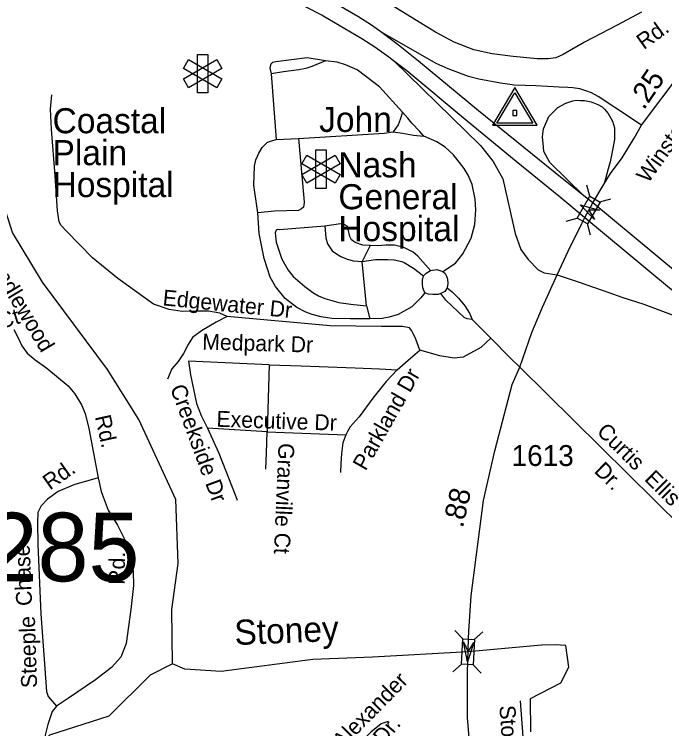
# Model space of a CAD drawing. Extents: x 2220236 to 2384410, y 720751 to 894131.
# Drawn here: x 2337655 to 2341549, y 808960 to 813234 of the extents above; entities that cross this region are included whole.
import ezdxf

# ---------------------------------------------------------------- set-up
doc = ezdxf.new("R2010")
doc.units = 0
for name, color, linetype in [('Exist Cultural Hospital CELL', 7, 'Continuous'), ('Exist Cultural Hospital Label', 7, 'Continuous'), ('Exist Hydrographic Creek Single Shore', 7, 'Continuous'), ('Exist Hydrographic Creek Single Shore Label', 7, 'Continuous'), ('Exist Hydrographic Misc Water Feature', 7, 'Continuous'), ('Exist Road Non-System Type 51', 7, 'Continuous'), ('Exist Road Non-System Type 51 Label', 7, 'Continuous'), ('Exist Road Primary US Divided Attributed', 7, 'Continuous'), ('Exist Road Primary US Ramp 1 Lane  Attributed', 7, 'Continuous'), ('Exist Road Secondary Mileage Hundredths English Label', 7, 'Continuous'), ('Exist Road Secondary Structure Standard Bridge Attributed CELL', 7, 'Continuous'), ('Exist Road Secondary Structure Standard Bridge CELL', 7, 'Continuous'), ('Exist Road Secondary Structure Standard Bridge Number Label', 7, 'Continuous'), ('Exist Road Secondary Type 51 Attributed', 7, 'Continuous'), ('Exist Road Secondary Type 51 Label', 7, 'Continuous'), ('Exist Road Secondary Type 51 Number Label', 7, 'Continuous'), ('Exist Survey Geodetic Marker CELL', 7, 'Continuous'), ('Exist Survey Geodetic Marker Label', 7, 'Continuous')]:
    doc.layers.add(name, color=color, linetype=linetype)

msp = doc.modelspace()

# ---------------------------------------------------------------- linework, layer by layer
at = {"layer": 'Exist Cultural Hospital CELL'}
for points in [[(2338813.2, 812763.4), (2338752.4, 812763.4), (2338752.4, 812994.4), (2338813.2, 812994.4)], [(2338698, 812794.8), (2338667.6, 812847.5), (2338867.6, 812962.9), (2338898, 812910.3)], [(2338898, 812847.5), (2338867.6, 812794.8), (2338667.6, 812910.3), (2338698, 812962.9)], [(2339521.5, 812192.4), (2339460.7, 812192.4), (2339460.7, 812423.4), (2339521.5, 812423.4)], [(2339406.2, 812223.9), (2339375.8, 812276.5), (2339575.9, 812392), (2339606.3, 812339.3)], [(2339606.3, 812276.5), (2339575.9, 812223.9), (2339375.8, 812339.3), (2339406.2, 812392)]]:
    msp.add_lwpolyline(points, close=True, dxfattribs=at)
at = {"layer": 'Exist Hydrographic Creek Single Shore'}
for points in [[(2338601.3, 809348.4), (2338597.2, 809673.2), (2338635.3, 809947.2), (2338622.2, 810330.7), (2338400.3, 810810.6), (2338213.3, 811108.2), (2337823.3, 811630.5), (2337645.3, 811928.5), (2337576.2, 812142.3), (2337515.3, 813075.2), (2337438.2, 813167.3), (2337330.1, 813215.3), (2336904.2, 813250.5)], [(2340746.4, 808940.6), (2340744.3, 809140.6), (2340926.4, 809233.4), (2340975.4, 809327.3), (2340957.4, 809457.9), (2340892.6, 809461.6), (2340811.3, 809459.2), (2340371.7, 809420.3), (2339800.2, 809387.6), (2339442.2, 809373), (2338893.3, 809301.3), (2338676.3, 809315.5), (2338601.3, 809348.4)]]:
    msp.add_lwpolyline(points, dxfattribs=at)
at = {"layer": 'Exist Hydrographic Misc Water Feature'}
msp.add_lwpolyline([(2338601.3, 809348.4), (2338468.2, 809280.7), (2338221.3, 809034.2), (2337865.3, 808921.3), (2337650.2, 808712.3)], dxfattribs=at)
at = {"layer": 'Exist Road Non-System Type 51'}
for p, q in [((2339192.4, 812876.8), (2339223.2, 812485.3)), ((2339223.2, 812485.3), (2339357, 812491)), ((2339784.5, 811850.4), (2339737.8, 811755.8)), ((2339763, 811490.1), (2339737.8, 811755.8)), ((2339763, 811490.1), (2339782.5, 811411.8)), ((2340395.6, 811407.7), (2340507.4, 811295.7)), ((2339180.5, 811136.6), (2339168.6, 810735)), ((2341844.4, 809973.7), (2340681, 811123.3)), ((2339168.6, 810735), (2338811.8, 810757.3)), ((2339168.6, 810735), (2339639.8, 810717.1)), ((2340683, 809126.1), (2340796.2, 807614.3))]:
    msp.add_line(p, q, dxfattribs=at)
for points in [[(2339517.4, 812954.7), (2339409.2, 812973.3), (2339219.7, 812949.2), (2339201.6, 812944.8), (2339189.7, 812932.7), (2339187.9, 812928.7), (2339184, 812910.7), (2339192.4, 812876.8)], [(2339517.4, 812954.7), (2339435.9, 812921.8), (2339400, 812909.3), (2339358.1, 812900.8), (2339266.3, 812889.7), (2339192.4, 812876.8)], [(2339978.8, 812649.1), (2339841.2, 812801), (2339708, 812901.1), (2339637.7, 812932.2), (2339587.5, 812947.6), (2339517.4, 812954.7)], [(2338929.9, 811426.1), (2338885.7, 811445.5), (2338817.7, 811458.8), (2338739.7, 811457.8), (2338660.2, 811454.9), (2338582.9, 811466.8), (2338489.2, 811499.5), (2338275.2, 811654.2), (2338123.5, 811777.7), (2337967.4, 811936.9), (2337936.2, 811969.6), (2337922.8, 811991.9), (2337913.9, 812057.3), (2337900.1, 812267.4), (2337878.2, 812547.5), (2337872.3, 812666.5), (2337879.7, 812752.7)], [(2339978.8, 812649.1), (2339965.4, 812604.7), (2339953.5, 812573.5), (2339922.4, 812531.7)], [(2340106.6, 812504.3), (2340082.2, 812533.6), (2340033.8, 812582.4), (2340010, 812612.7), (2339978.8, 812649.1)], [(2339357, 812491), (2339868.5, 812523.1), (2339922.4, 812531.7)], [(2339922.4, 812531.7), (2339978.7, 812523.7), (2340045.6, 812511.8), (2340106.6, 812504.3)], [(2339112.4, 812046.2), (2339088.5, 812211.7), (2339093, 812325.7), (2339100.7, 812363.9), (2339118.1, 812404), (2339139.7, 812436.3), (2339169.3, 812466.7), (2339183.3, 812472.9), (2339223.2, 812485.3)], [(2339357, 812491), (2339389.2, 812133.4), (2339389.7, 812107.4), (2339386, 812079.4), (2339374, 812069.3), (2339356.1, 812061), (2339212.3, 812055.3), (2339112.4, 812046.2)], [(2340220.2, 811695.5), (2340296.9, 811745.7), (2340340, 811800.7), (2340389, 811894.5), (2340411.3, 811976.3), (2340418.8, 812063.3), (2340414.3, 812128.7), (2340395, 812216.5), (2340371.2, 812272.3), (2340348.9, 812311.7), (2340283.5, 812393.5), (2340233.3, 812438.6), (2340185.4, 812470.9), (2340106.6, 812504.3)], [(2339782.5, 811411.8), (2339666.6, 811411.8), (2339555.1, 811414.7), (2339491.2, 811423.7), (2339439.1, 811437.1), (2339400.5, 811451.9), (2339345.5, 811480.2), (2339276.3, 811533.7), (2339217.7, 811605.5), (2339187, 811661.1), (2339151.6, 811772.7), (2339119.9, 811922.3), (2339112.4, 812046.2)], [(2339513.3, 811967), (2339241.7, 811943.7), (2339231.6, 811945.6), (2339221.7, 811943.4), (2339215.9, 811927.4), (2339222.4, 811871.4), (2339255.7, 811768), (2339294.5, 811702.5), (2339324.9, 811664.7), (2339393.7, 811605.7), (2339442, 811570.3), (2339476.3, 811548.7), (2339514.5, 811533.2), (2339598.7, 811510.2), (2339668.8, 811499.1), (2339763, 811490.1)], [(2339784.5, 811850.4), (2339740.6, 811851.8), (2339696.3, 811869.2), (2339674.3, 811884.9), (2339664, 811904.9), (2339653.5, 811948.7), (2339647.3, 811966.6), (2339629.1, 811976.3), (2339607.2, 811980.2), (2339513.3, 811967)], [(2339513.3, 811967), (2339520.1, 811897), (2339530.6, 811861.2), (2339557.1, 811819.5), (2339577.1, 811803.9), (2339609.3, 811784.2), (2339647.6, 811768.8), (2339685.8, 811759.1), (2339737.8, 811755.8)], [(2340146.2, 811700.7), (2340071.2, 811787.8), (2340043, 811811.5), (2339986.7, 811838.8), (2339930.5, 811852.1), (2339878.4, 811853.4), (2339830.6, 811848.9), (2339784.5, 811850.4)], [(2339737.8, 811755.8), (2339817.6, 811766.7), (2339891.5, 811767.7), (2339929.5, 811764.1), (2339975.7, 811754.5), (2339989.8, 811748.7), (2340044.1, 811715.5), (2340104.6, 811670.2)], [(2340111.8, 811568.4), (2340101.5, 811598.2), (2340099.2, 811622.1), (2340098.9, 811644.1), (2340104.6, 811670.2)], [(2340104.6, 811670.2), (2340120.4, 811684.4), (2340146.2, 811700.7)], [(2340146.2, 811700.7), (2340184.1, 811707.2), (2340220.2, 811695.5)], [(2340220.2, 811695.5), (2340234.5, 811683.7), (2340242.6, 811667.8), (2340248.9, 811650), (2340251.2, 811623.9), (2340245.4, 811597.9)], [(2340245.4, 811597.9), (2340231.7, 811575.7), (2340207.8, 811563.5)], [(2340245.4, 811597.9), (2340275.8, 811574.3), (2340314.2, 811534.9), (2340352.7, 811489.2), (2340379.3, 811445.7), (2340395.6, 811407.7)], [(2340111.8, 811568.4), (2340088.8, 811538.2), (2340033.8, 811484.6), (2339952, 811438.5), (2339898.5, 811422.2), (2339856.9, 811413.2), (2339782.5, 811411.8)], [(2340207.8, 811563.5), (2340190.1, 811557.2), (2340160.1, 811557), (2340133.9, 811560.5), (2340111.8, 811568.4)], [(2340395.6, 811407.7), (2340365.7, 811411.5), (2340347.6, 811419.2), (2340238.4, 811524), (2340207.8, 811563.5)], [(2338929.9, 811426.1), (2338862.5, 811391.4), (2338775.1, 811340.4), (2338721.5, 811299.8), (2338696, 811259.3), (2338668.8, 811205.2), (2338635.3, 811156.8), (2338597.9, 811112.2), (2338572.7, 811050)], [(2340082.8, 811225.1), (2340058, 811290.8), (2340043.6, 811324.7), (2340034.7, 811339.6), (2340020.3, 811357.4), (2339978.3, 811366.9), (2339852.3, 811365.3), (2339546.4, 811369.7), (2338929.9, 811426.1)], [(2337652.5, 811347.2), (2337679.9, 811294.1), (2337700.4, 811249.6), (2337732.9, 811206.8), (2337780.8, 811165.8), (2337850, 811117.3), (2337977.2, 811010.9), (2338017.8, 810963.3), (2338056.6, 810897.9), (2338079.2, 810846.2), (2338102.2, 810756.5), (2338157.9, 810461.2)], [(2340507.4, 811295.7), (2340447, 811240), (2340341.5, 811183.4), (2340288, 811176), (2340202.5, 811189.6), (2340082.8, 811225.1)], [(2340507.4, 811295.7), (2340624.3, 811178.6), (2340681, 811123.3)], [(2339946, 811106.1), (2340012.9, 811164.1), (2340082.8, 811225.1)], [(2339180.5, 811136.6), (2338697.3, 811158.9), (2338709.2, 811077.1), (2338744.9, 810906), (2338774.6, 810833.1), (2338811.8, 810757.3)], [(2339180.5, 811136.6), (2339372.2, 811129.9), (2339694.8, 811118), (2339842, 811113.5), (2339946, 811106.1)], [(2339946, 811106.1), (2339880.6, 811036.2), (2339801.8, 810938), (2339718.6, 810826.4), (2339666.6, 810765.4), (2339648.7, 810737.2), (2339639.8, 810717.1)], [(2338811.8, 810757.3), (2338878.7, 810608.5), (2338976.8, 810358.6), (2338988.7, 810327.4)], [(2339161.1, 810511.8), (2339165.6, 810610), (2339168.6, 810735)], [(2339639.8, 810717.1), (2339622, 810671), (2339613.1, 810607), (2339610.1, 810546), (2339608.6, 810492.5)], [(2338157.9, 810461.2), (2338012.3, 810419.5), (2337917, 810378.3), (2337853.4, 810333.5), (2337816, 810293.2), (2337796.4, 810253), (2337793.5, 810193.5), (2337796.5, 810061.1), (2337813.7, 809647.4), (2337847.3, 809182), (2337857.6, 809152), (2337908.3, 809094.7)], [(2338157.9, 810461.2), (2338175.3, 810379.3), (2338216.9, 810266.4), (2338272.8, 810177.5), (2338318.7, 810085.6), (2338344.5, 809995.2), (2338366, 809900.5), (2338368.9, 809817.3), (2338353.2, 809671.9), (2338325.6, 809469.6), (2338292.6, 809387.3), (2338237.4, 809326.6), (2338140.2, 809251.4), (2337979.7, 809141.6), (2337908.3, 809094.7)], [(2337908.3, 809094.7), (2337882.6, 809062.4), (2337855.6, 808984.1), (2337840.4, 808921.8), (2337835.6, 808822), (2337848.1, 808610.2), (2337870.8, 808386.4), (2337923.6, 807752.1)], [(2339892.7, 809002.6), (2339850.9, 808988.1), (2339789.5, 808939.4), (2339716.4, 808866.6), (2339619.6, 808773.4)]]:
    msp.add_lwpolyline(points, dxfattribs=at)
at = {"layer": 'Exist Road Primary US Divided Attributed'}
for points in [[(2339848.7, 813128.2), (2339793.4, 813168.2), (2339710.8, 813221.2), (2339535, 813325), (2339297.9, 813437.3), (2339074.5, 813526.2), (2338886.1, 813589.8), (2338687, 813647), (2338545.2, 813685.1), (2338367.3, 813723.3), (2338174.6, 813750.8), (2337867.6, 813780.5), (2337452.6, 813816.5), (2337031.2, 813845.4)], [(2336903.3, 813761.7), (2337397.5, 813729.6), (2337829.5, 813695.7), (2338164, 813668.2), (2338341.9, 813642.8), (2338511.3, 813606.7), (2338665.9, 813566.5), (2338860.7, 813507.2), (2339030, 813447.8), (2339287.3, 813337.7), (2339499, 813229.6), (2339736.2, 813089.8), (2339812.4, 813039), (2339897.1, 812979.7), (2339925.9, 812957.6)], [(2341064.6, 812148.8), (2340981.6, 812214.3), (2340934.2, 812251.7), (2340433.2, 812656.2), (2340075, 812954.2), (2339945.8, 813058), (2339848.7, 813128.2)], [(2339925.9, 812957.6), (2340005.1, 812897), (2340365.8, 812597.5), (2340659.7, 812355.3), (2340914.2, 812148.1), (2341070.4, 812018.8)], [(2341118.1, 812105), (2341064.6, 812148.8)], [(2342532.7, 810941), (2342391, 811060.7), (2342117.7, 811285.4), (2341995.5, 811382.8), (2341624.9, 811686.1), (2341118.1, 812105)], [(2341070.4, 812018.8), (2341565.6, 811607.5), (2341764.6, 811446.4), (2341938, 811303)]]:
    msp.add_lwpolyline(points, dxfattribs=at)
at = {"layer": 'Exist Road Primary US Ramp 1 Lane  Attributed'}
for points in [[(2341408.8, 812570.5), (2341249.8, 812676.1), (2341150.2, 812741.6), (2341110, 812763.9), (2341077.1, 812775.5), (2341041, 812789), (2340998.9, 812794.5), (2340968.8, 812796.3), (2340916.8, 812797.6), (2340776.8, 812805.9), (2340648.7, 812810.4), (2340564.6, 812821.4), (2340436.4, 812845.8), (2340374.1, 812861.1), (2340251.8, 812907.5), (2340181, 812938.7), (2339848.7, 813128.2)], [(2339925.9, 812957.6), (2340445.1, 812450), (2340522.3, 812353.1), (2340579.6, 812249.8), (2340653.6, 811922), (2340686.4, 811826.8), (2340730.9, 811767.3), (2340791.9, 811705.5), (2340827.6, 811686.2), (2340904.9, 811675)], [(2341064.6, 812148.8), (2340860.3, 812347.4), (2340825.7, 812413), (2340823.2, 812438.6), (2340817.2, 812499.9), (2340823.1, 812549), (2340855.8, 812623.3), (2340909.3, 812675.4), (2340956.9, 812702.2), (2340998.5, 812717), (2341020.8, 812720), (2341041.6, 812718.5), (2341068.4, 812718.5), (2341108.5, 812711.1), (2341148.7, 812694.7), (2341173.9, 812679.9), (2341187.3, 812666.5), (2341209.6, 812639.7), (2341236.4, 812595.1), (2341248.3, 812555.6), (2341248.3, 812484.2), (2341234.9, 812410.6), (2341221.5, 812351.9), (2341209.6, 812309.5), (2341185.8, 812220.2)], [(2340904.9, 811675), (2341035.7, 811630.4), (2341214.1, 811569.4), (2341291.4, 811541.2), (2341423.7, 811499.5), (2341518.8, 811463.1), (2341819.1, 811352.3), (2341938, 811303)]]:
    msp.add_lwpolyline(points, dxfattribs=at)
at = {"layer": 'Exist Road Secondary Structure Standard Bridge Attributed CELL'}
for points in [[(2341127.3, 812007), (2341041.5, 812093.6), (2341159.1, 812061.4), (2341094.2, 812062.9)], [(2340406.2, 809475.4), (2340368.6, 809359.4), (2340343.1, 809478.7), (2340371.7, 809420.3)]]:
    msp.add_lwpolyline(points, close=True, dxfattribs=at)
at = {"layer": 'Exist Road Secondary Structure Standard Bridge CELL'}
for p, q in [((2341100.2, 812145.5), (2341082, 812212)), ((2341160.1, 812111.3), (2341226.6, 812129.4)), ((2340958.4, 811996.2), (2341024.9, 812014.4)), ((2341104.4, 811912.9), (2341086.2, 811979.4)), ((2340339.5, 809496.6), (2340293, 809547.6)), ((2340408.4, 809493.4), (2340459.4, 809539.9)), ((2340281.1, 809299.2), (2340332.1, 809345.7)), ((2340449.1, 809291.4), (2340402.6, 809342.4))]:
    msp.add_line(p, q, dxfattribs=at)
for points in [[(2341024.9, 812014.4), (2341099.9, 812145.6), (2341161.2, 812110.6), (2341086.2, 811979.4)], [(2340332.1, 809345.7), (2340339.2, 809496.6), (2340409.7, 809493.3), (2340402.6, 809342.4)]]:
    msp.add_lwpolyline(points, close=True, dxfattribs=at)
at = {"layer": 'Exist Road Secondary Type 51 Attributed'}
for points in [[(2341409.9, 813246.8), (2341263.6, 813169.5), (2341068.6, 813066.8), (2340940.3, 812993.2), (2340895.8, 812974.4), (2340851.4, 812967.5), (2340784.7, 812967.5), (2340641, 812981.2), (2340516.1, 812996.6), (2340405, 813022.3), (2340288.6, 813066.8), (2340175.8, 813126.7), (2340129.6, 813155.8), (2339855, 813326.1)], [(2341408.8, 812570.5), (2341647.5, 812886.4), (2341876.8, 813151.5)], [(2341185.8, 812220.2), (2341224.5, 812280.5), (2341293.7, 812376.2), (2341366.4, 812493.2), (2341408.8, 812570.5)], [(2341118.1, 812105), (2341185.8, 812220.2)], [(2341070.4, 812018.8), (2341118.1, 812105)], [(2340904.9, 811675), (2340970.6, 811816.6), (2341052.5, 811981.6), (2341070.4, 812018.8)], [(2340373.8, 809497), (2340376.6, 809543.5), (2340389.5, 809754.2), (2340464.6, 810325.1), (2340531.2, 810621.7), (2340636.2, 811018.8), (2340681, 811123.3), (2340752.6, 811330.1), (2340816.6, 811482.7), (2340904.9, 811675)], [(2340486.7, 807629.8), (2340398.6, 808668.7), (2340368.3, 809024.2), (2340367, 809296.1), (2340373.8, 809497)]]:
    msp.add_lwpolyline(points, dxfattribs=at)
at = {"layer": 'Exist Survey Geodetic Marker CELL'}
for points in [[(2340785.7, 812570.5), (2340651.8, 812796.6), (2340518.3, 812570.5)], [(2340759.8, 812582.6), (2340544.3, 812582.6), (2340651.8, 812764.8)], [(2340664.1, 812629.2), (2340664.1, 812657.5), (2340639.8, 812657.5), (2340639.8, 812629.2)]]:
    msp.add_lwpolyline(points, close=True, dxfattribs=at)

# ---------------------------------------------------------------- texts
at = {"layer": 'Exist Cultural Hospital Label'}
for s, p in [('Coastal', (2337884.2, 812522.3)), ('Plain', (2337884.2, 812331.3)), ('Nash', (2339595.2, 812258.7)), ('Hospital', (2337884.2, 812140.2)), ('General', (2339595.2, 812067.6)), ('Hospital', (2339595.2, 811876.6))]:
    msp.add_text(s, height=150, dxfattribs=at).set_placement(p)
at = {"layer": 'Exist Hydrographic Creek Single Shore Label'}
msp.add_text('Stoney', height=150, rotation=2.3446, dxfattribs=at).set_placement((2338975.7, 809460))
at = {"layer": 'Exist Road Non-System Type 51 Label'}
for s, rotation, p in [('Candlewood', 300.9475, (2337456.2, 811809.1)), ('Edgewater Dr', 354.3468, (2338540.5, 811492.9)), ('Candle Ct', 17.2455, (2337156.4, 811219.5)), ('Medpark Dr', 358.3563, (2338779.1, 811228.6)), ('Parkland Dr', 60.4176, (2339758, 810497.9)), ('Creekside Dr', 290.2737, (2338586.4, 810999.2)), ('Executive Dr', 358.0784, (2338864.2, 810766.6)), ('Rd.', 282.4991, (2338137.3, 810826.6)), ('Curtis  Ellis', 315.3418, (2341136.1, 810731.2)), ('Granville Ct', 267.5646, (2339237.3, 810670.1)), ('Dr.', 315.3418, (2341120.8, 810497.5)), ('Rd.', 35.1633, (2337868.4, 810384.1)), ('Chase', 92.4432, (2337762.2, 809696)), ('Rd.', 88.7858, (2338314.8, 809819.9)), ('Steeple', 91.8184, (2337791.8, 809204.5)), ('Alexander', 45.4688, (2339617.2, 808832.7)), ('Stony Creek Dr', 274.276, (2340558.5, 809096.6)), ('Dr.', 50.036, (2339865.9, 808857.1))]:
    msp.add_text(s, height=95, rotation=rotation, dxfattribs=at).set_placement(p)
at = {"layer": 'Exist Road Secondary Mileage Hundredths English Label'}
for s, rotation, p in [('.25', 55.9366, (2341423.6, 812656.8)), ('.88', 77.3449, (2340340.1, 810156.7))]:
    msp.add_text(s, height=125, rotation=rotation, dxfattribs=at).set_placement(p)
at = {"layer": 'Exist Road Secondary Structure Standard Bridge Number Label'}
msp.add_text('285', height=410.1, dxfattribs=at).set_placement((2337489.2, 809841.6))
at = {"layer": 'Exist Road Secondary Type 51 Label'}
for s, rotation, p in [('Rd.', 35.7643, (2341423.3, 813019.5)), ('Winstead', 54.4149, (2341449.4, 812218.2))]:
    msp.add_text(s, height=95, rotation=rotation, dxfattribs=at).set_placement(p)
at = {"layer": 'Exist Road Secondary Type 51 Number Label'}
msp.add_text('1613', height=125, dxfattribs=at).set_placement((2340632.1, 810531.5))
at = {"layer": 'Exist Survey Geodetic Marker Label'}
msp.add_text('John', height=150, dxfattribs=at).set_placement((2339480, 812530.1))

doc.saveas('drawing.dxf')
